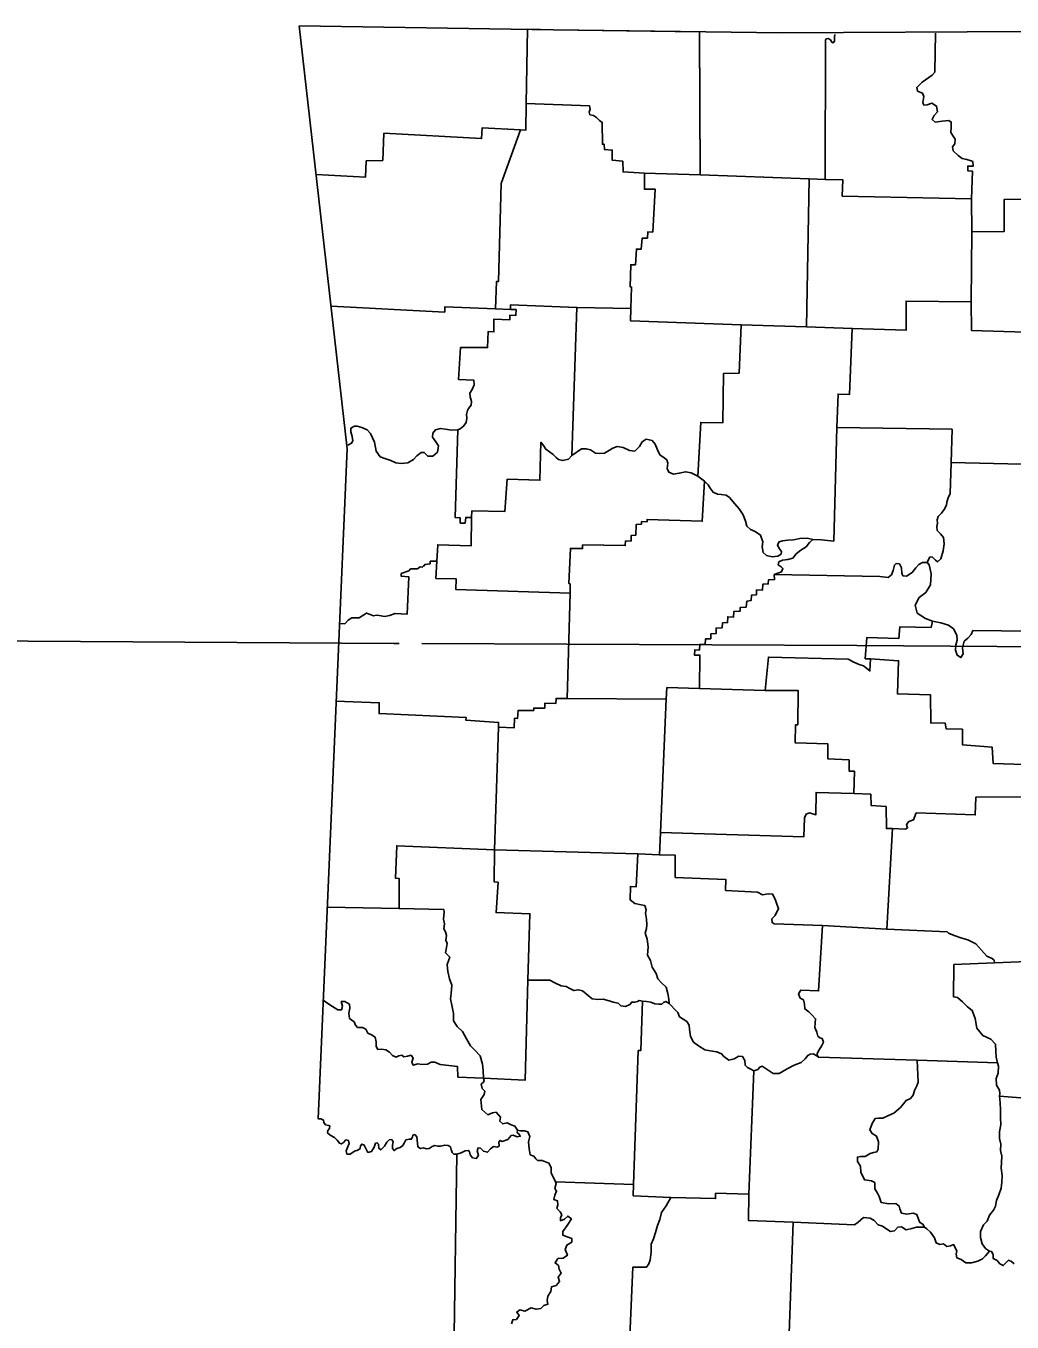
# Model space of a CAD drawing. Extents: x 77230 to 630905, y 790554 to 1662844.
# Drawn here: x 523844 to 534950, y 1496206 to 1510808 of the extents above; entities that cross this region are included whole.
import ezdxf

# ---------------------------------------------------------------- set-up
doc = ezdxf.new("R2010")
doc.units = 0
for name, color, linetype in [('Level 28', 7, 'Continuous'), ('Level 38', 7, 'Continuous'), ('Level 43', 7, 'Continuous')]:
    doc.layers.add(name, color=color, linetype=linetype)

msp = doc.modelspace()

# ---------------------------------------------------------------- linework, layer by layer
at = {"layer": 'Level 28'}
for points in [[(526923, 1510808), (527461, 1506043), (527135, 1498496), (527165, 1498495), (527195, 1498482), (527201, 1498454), (527217, 1498429), (527252, 1498422), (527268, 1498417), (527262, 1498386), (527245, 1498364), (527242, 1498338), (527272, 1498312), (527319, 1498287), (527351, 1498255), (527375, 1498222), (527398, 1498213), (527422, 1498230), (527447, 1498260), (527477, 1498253), (527484, 1498218), (527465, 1498174), (527451, 1498137), (527459, 1498099), (527496, 1498097), (527546, 1498132), (527581, 1498144), (527608, 1498160), (527612, 1498190), (527627, 1498211), (527654, 1498201), (527679, 1498148), (527695, 1498118), (527737, 1498129), (527767, 1498175), (527782, 1498220), (527801, 1498227), (527814, 1498211), (527817, 1498164), (527841, 1498145), (527881, 1498188), (527908, 1498233), (527934, 1498258), (527962, 1498263), (527980, 1498239), (527974, 1498199), (527971, 1498162), (527990, 1498138), (528022, 1498160), (528058, 1498173), (528089, 1498196), (528105, 1498223), (528123, 1498258), (528163, 1498267), (528184, 1498265), (528196, 1498288), (528203, 1498311), (528224, 1498318), (528247, 1498295), (528256, 1498221), (528258, 1498180), (528288, 1498160), (528318, 1498171), (528356, 1498158), (528385, 1498162), (528420, 1498186), (528449, 1498195), (528482, 1498188), (528515, 1498188), (528561, 1498200), (528598, 1498196), (528624, 1498180), (528633, 1498152), (528645, 1498115), (528665, 1498098), (528698, 1498098), (528664, 1495813)], [(526923, 1510808), (529784, 1510766), (532356, 1510730), (535138, 1510746)], [(529493, 1510770), (529477, 1509935), (529475, 1509635), (529416, 1509638), (528984, 1509662), (528976, 1509540), (527876, 1509599), (527863, 1509293), (527676, 1509289), (527668, 1509103), (527112, 1509135)], [(530812, 1509149), (531437, 1509130), (531432, 1510730)], [(531437, 1509130), (532667, 1509084), (532844, 1509080), (532850, 1510647), (532858, 1510662), (532878, 1510666), (532905, 1510651), (532920, 1510625), (532937, 1510619), (532952, 1510637), (532949, 1510667), (532951, 1510686), (532954, 1510712)], [(534089, 1510727), (534079, 1510288), (534051, 1510253), (533939, 1510176), (533877, 1510116), (533887, 1510074), (533942, 1510049), (533955, 1510015), (533946, 1509946), (533958, 1509917), (533996, 1509920), (534047, 1509938), (534100, 1509906), (534110, 1509842), (534074, 1509801), (534050, 1509753), (534086, 1509724), (534165, 1509736), (534237, 1509743), (534265, 1509726), (534263, 1509669), (534260, 1509607), (534286, 1509566), (534310, 1509533), (534306, 1509480), (534281, 1509446), (534288, 1509400), (534344, 1509348), (534390, 1509316), (534442, 1509302), (534490, 1509290), (534508, 1509280), (534513, 1509230), (534452, 1509229), (534452, 1509177), (534506, 1509171), (534495, 1508862)], [(534497, 1508487), (534861, 1508492), (534862, 1508854), (535242, 1508858), (535237, 1509166), (535181, 1509183), (535194, 1509352), (535373, 1509355), (535377, 1509712), (535376, 1510108), (535386, 1510108), (535397, 1510738)], [(529477, 1509935), (530190, 1509910), (530197, 1509871), (530187, 1509835), (530196, 1509807), (530236, 1509799), (530271, 1509778), (530303, 1509743), (530334, 1509721), (530336, 1509476), (530356, 1509475), (530360, 1509415), (530447, 1509410), (530448, 1509295), (530565, 1509284), (530570, 1509163), (530812, 1509149), (530809, 1508969), (530929, 1508970), (530903, 1508486), (530847, 1508488), (530844, 1508419), (530783, 1508417), (530775, 1508295), (530719, 1508295), (530709, 1508118), (530655, 1508117), (530648, 1507870), (530666, 1507866), (530655, 1507625), (530050, 1507635)], [(529416, 1509638), (529197, 1509033), (529165, 1507929), (529143, 1507929), (529134, 1507620), (528563, 1507644), (528561, 1507585), (527280, 1507650)], [(532667, 1509084), (532637, 1507420), (531899, 1507442), (530653, 1507486), (530655, 1507625)], [(534489, 1507701), (534497, 1508487), (534495, 1508862), (533038, 1508891), (533043, 1509075), (532844, 1509080)], [(533151, 1507401), (533756, 1507380), (533756, 1507709), (534489, 1507701), (534493, 1507378), (535103, 1507358), (535061, 1505872), (534266, 1505891)], [(529134, 1507620), (529302, 1507612), (529365, 1507612), (529362, 1507547), (529294, 1507549), (529293, 1507496), (529113, 1507503), (529114, 1507362), (529049, 1507364), (529043, 1507184), (528740, 1507187), (528717, 1506825), (528890, 1506817), (528893, 1506766), (528871, 1506713), (528842, 1506670), (528846, 1506630), (528862, 1506579), (528860, 1506535), (528829, 1506497), (528816, 1506475), (528806, 1506429), (528809, 1506389), (528804, 1506341), (528774, 1506298), (528734, 1506271), (528708, 1506258), (528638, 1506255), (528571, 1506264), (528513, 1506273), (528455, 1506257), (528425, 1506219), (528422, 1506174), (528460, 1506121), (528492, 1506076), (528481, 1506007), (528426, 1505961), (528370, 1505961), (528331, 1506003), (528294, 1506001), (528245, 1505965), (528210, 1505923), (528147, 1505887), (528072, 1505880), (528010, 1505887), (527953, 1505913), (527887, 1505935), (527834, 1505952), (527790, 1506016), (527770, 1506120), (527723, 1506215), (527686, 1506258), (527628, 1506283), (527576, 1506298), (527544, 1506300), (527505, 1506277), (527503, 1506237), (527519, 1506182), (527524, 1506135), (527512, 1506106), (527469, 1506086)], [(528708, 1506258), (528680, 1505269), (528734, 1505267), (528735, 1505207), (528790, 1505207), (528798, 1505272), (528864, 1505272), (528867, 1505345), (529239, 1505338), (529263, 1505702), (529632, 1505690), (529644, 1506119), (529674, 1506081), (529700, 1506040), (529741, 1506009), (529783, 1505980), (529814, 1505947), (529844, 1505923), (529892, 1505911), (529953, 1505928), (529993, 1505967), (530050, 1507635), (529300, 1507666), (529302, 1507612)], [(531899, 1507442), (531875, 1506895), (531701, 1506894), (531693, 1506337), (531444, 1506342), (531413, 1505737), (531335, 1505772), (531271, 1505786), (531203, 1505769), (531139, 1505760), (531085, 1505781), (531067, 1505823), (531074, 1505882), (531064, 1505920), (531031, 1505944), (530984, 1505977), (530956, 1506033), (530931, 1506097), (530896, 1506136), (530831, 1506152), (530784, 1506121), (530756, 1506072), (530700, 1506018), (530640, 1506025), (530571, 1506058), (530501, 1506069), (530454, 1506050), (530360, 1505997), (530302, 1505990), (530259, 1505997), (530203, 1506031), (530155, 1506044), (530100, 1506043), (529993, 1505967)], [(532637, 1507420), (533151, 1507401), (533118, 1506656), (532990, 1506660), (532977, 1506285), (532942, 1505004), (532806, 1505020), (532706, 1505024)], [(533995, 1504764), (534009, 1504798), (534023, 1504825), (534052, 1504826), (534087, 1504789), (534112, 1504772), (534148, 1504806), (534174, 1504896), (534187, 1504974), (534179, 1505044), (534143, 1505087), (534106, 1505124), (534104, 1505168), (534112, 1505208), (534107, 1505243), (534118, 1505282), (534154, 1505318), (534185, 1505359), (534213, 1505409), (534215, 1505444), (534231, 1505491), (534252, 1505539), (534266, 1505891), (534275, 1506264), (532977, 1506285)], [(531485, 1505680), (531461, 1505229), (530839, 1505249), (530840, 1505222), (530778, 1505225), (530776, 1505196), (530718, 1505193), (530714, 1505072), (530662, 1505069), (530660, 1505005), (530597, 1505007), (530593, 1504954), (530114, 1504962), (530113, 1504921), (529977, 1504922), (529958, 1504528), (529972, 1504524), (529973, 1504417), (528686, 1504459), (528691, 1504579), (528461, 1504585), (528470, 1504777), (528483, 1504964), (528860, 1504952), (528864, 1505272)], [(531485, 1505680), (531413, 1505737)], [(532706, 1505024), (532642, 1505036), (532562, 1505034), (532487, 1505020), (532425, 1505014), (532365, 1505009), (532326, 1504996), (532309, 1504964), (532327, 1504921), (532353, 1504889), (532350, 1504858), (532311, 1504834), (532248, 1504828), (532186, 1504841), (532149, 1504876), (532135, 1504940), (532145, 1504998), (532116, 1505073), (532056, 1505111), (532003, 1505135), (531962, 1505174), (531947, 1505228), (531922, 1505302), (531876, 1505367), (531827, 1505426), (531768, 1505495), (531731, 1505521), (531676, 1505530), (531632, 1505534), (531584, 1505556), (531551, 1505602), (531527, 1505638), (531485, 1505680)], [(532706, 1505024), (532669, 1504989), (532630, 1504941), (532571, 1504903), (532517, 1504862), (532480, 1504813), (532426, 1504799), (532364, 1504790), (532324, 1504771), (532317, 1504737), (532350, 1504715), (532369, 1504695), (532354, 1504660), (532270, 1504630)], [(528470, 1504777), (528398, 1504777), (528396, 1504748), (528338, 1504741), (528331, 1504726), (528320, 1504726), (528307, 1504709), (528283, 1504713), (528255, 1504693), (528177, 1504692), (528155, 1504671), (528072, 1504638), (528071, 1504608), (528155, 1504603), (528138, 1504183), (528001, 1504188), (527940, 1504165), (527887, 1504156), (527822, 1504167), (527791, 1504170), (527757, 1504161), (527721, 1504177), (527681, 1504194), (527648, 1504175), (527598, 1504139), (527550, 1504140), (527516, 1504140), (527473, 1504113), (527437, 1504074), (527384, 1504075)], [(532270, 1504630), (533463, 1504604), (533555, 1504594), (533592, 1504624), (533612, 1504674), (533626, 1504734), (533645, 1504754), (533681, 1504747), (533707, 1504703), (533709, 1504644), (533721, 1504614), (533763, 1504610), (533825, 1504652), (533866, 1504703), (533901, 1504740), (533941, 1504762), (533995, 1504764)], [(533995, 1504764), (534018, 1504738), (534041, 1504635), (534030, 1504512), (533979, 1504426), (533904, 1504368), (533859, 1504283), (533881, 1504193), (533974, 1504132), (534053, 1504102), (534150, 1504084), (534234, 1504059), (534291, 1504015), (534328, 1503943), (534332, 1503890), (534317, 1503835), (534314, 1503776), (534333, 1503718), (534375, 1503693), (534400, 1503736), (534394, 1503803), (534411, 1503876), (534453, 1503912), (534491, 1503951), (534510, 1503996), (535155, 1503991)], [(529973, 1504417), (529941, 1503232), (531053, 1503223), (531064, 1503355), (531429, 1503345), (531435, 1503720), (531374, 1503718), (531377, 1503779), (531429, 1503777), (531433, 1503840), (531493, 1503840), (531496, 1503902), (531557, 1503904), (531557, 1503959), (531617, 1503963), (531617, 1504024), (531686, 1504029), (531690, 1504083), (531746, 1504087), (531748, 1504153), (531814, 1504149), (531816, 1504211), (531887, 1504214), (531887, 1504255), (531956, 1504261), (531964, 1504328), (532012, 1504334), (532014, 1504395), (532071, 1504401), (532073, 1504454), (532141, 1504453), (532142, 1504518), (532204, 1504522), (532206, 1504567), (532276, 1504571), (532270, 1504630)], [(531429, 1503345), (532170, 1503322), (532206, 1503698), (533105, 1503674), (533170, 1503639), (533228, 1503616), (533277, 1503599), (533350, 1503542), (533355, 1503678), (533296, 1503680), (533313, 1503917), (533675, 1503907), (533687, 1504039), (534041, 1504033), (534053, 1504102)], [(533355, 1503678), (533673, 1503657), (533659, 1503283), (534031, 1503273), (534034, 1502957), (534198, 1502953), (534208, 1502890), (534391, 1502885), (534393, 1502708), (534728, 1502682), (534739, 1502499), (535086, 1502487), (535085, 1502124), (535222, 1502116), (535855, 1502098)], [(532170, 1503322), (532543, 1503320), (532536, 1502935), (532512, 1502935), (532507, 1502732), (532876, 1502720), (532877, 1502551), (533114, 1502539), (533114, 1502413), (533174, 1502411), (533169, 1502160), (533358, 1502155), (533362, 1502027), (533532, 1502014), (533535, 1501765), (533602, 1501768)], [(529941, 1503232), (529814, 1503233), (529811, 1503174), (529690, 1503179), (529688, 1503123), (529563, 1503123), (529563, 1503097), (529387, 1503097), (529382, 1503007), (529348, 1503011), (529341, 1502900), (529165, 1502909), (529168, 1502962), (528799, 1502986), (528801, 1503018), (527822, 1503062), (527823, 1503183), (527335, 1503203)], [(531053, 1503223), (530990, 1501721), (532605, 1501671), (532614, 1501888), (532630, 1501928), (532668, 1501942), (532742, 1501921), (532744, 1502173), (533169, 1502160)], [(529165, 1502909), (529123, 1501527)], [(535126, 1500270), (534753, 1500253), (534747, 1500283), (534725, 1500304), (534665, 1500330), (534608, 1500396), (534541, 1500467), (534452, 1500511), (534385, 1500531), (534297, 1500561), (534236, 1500587), (534219, 1500604), (533539, 1500631), (533602, 1501768), (533752, 1501759), (533773, 1501774), (533762, 1501812), (533788, 1501846), (533841, 1501863), (533872, 1501943), (534535, 1501919), (534542, 1502119), (535085, 1502124)], [(530990, 1501721), (530979, 1501469), (531156, 1501467), (531157, 1501216), (531726, 1501194), (531724, 1501070), (532084, 1501049), (532139, 1501018), (532202, 1501029), (532254, 1501028), (532284, 1500971), (532300, 1500916), (532321, 1500864), (532282, 1500786), (532246, 1500748), (532247, 1500706), (532272, 1500692), (532815, 1500675), (533539, 1500631)], [(529497, 1500057), (529520, 1500806), (529140, 1500819), (529161, 1501162), (529116, 1501166), (529123, 1501527), (528020, 1501573), (528008, 1501207), (528047, 1501205), (528046, 1500864)], [(529123, 1501527), (530734, 1501483)], [(530979, 1501469), (530734, 1501483), (530718, 1501111), (530652, 1501115), (530649, 1500963), (530703, 1500922), (530772, 1500908), (530813, 1500899), (530830, 1500852), (530821, 1500812), (530834, 1500745), (530837, 1500680), (530834, 1500641), (530820, 1500586), (530840, 1500520), (530851, 1500434), (530845, 1500340), (530879, 1500279), (530898, 1500206), (530942, 1500134), (530961, 1500074), (531001, 1500029), (531054, 1499978), (531074, 1499907), (531084, 1499844), (531087, 1499797)], [(527237, 1500879), (528046, 1500864), (528551, 1500854), (528554, 1500825), (528550, 1500787), (528548, 1500745), (528560, 1500694), (528552, 1500637), (528568, 1500601), (528582, 1500560), (528575, 1500508), (528590, 1500470), (528582, 1500425), (528569, 1500367), (528593, 1500343), (528618, 1500317), (528608, 1500288), (528587, 1500233), (528596, 1500155), (528615, 1500073), (528640, 1500000), (528635, 1499908), (528624, 1499846), (528645, 1499758), (528660, 1499683), (528661, 1499601), (528699, 1499536), (528760, 1499479), (528806, 1499396), (528850, 1499319), (528901, 1499271), (528959, 1499206), (528988, 1499111), (528995, 1499042), (528996, 1498954)], [(532815, 1500675), (532771, 1499937), (532571, 1499946), (532546, 1499903), (532565, 1499857), (532602, 1499836), (532612, 1499786), (532618, 1499735), (532661, 1499700), (532697, 1499666), (532738, 1499624), (532734, 1499576), (532728, 1499526), (532752, 1499473), (532762, 1499428), (532785, 1499410), (532810, 1499401), (532825, 1499358), (532808, 1499322), (532776, 1499272), (532757, 1499233), (532757, 1499212), (532769, 1499189)], [(534753, 1500253), (534295, 1500234), (534290, 1499872), (534336, 1499864), (534391, 1499813), (534448, 1499759), (534500, 1499718), (534536, 1499627), (534554, 1499519), (534622, 1499433), (534713, 1499394), (534764, 1499338), (534767, 1499259), (534773, 1499192), (534787, 1499126)], [(528996, 1498954), (529467, 1498933), (529497, 1500057), (529746, 1500059), (529801, 1500029), (529872, 1499996), (529930, 1499988), (529970, 1499964), (530016, 1499940), (530067, 1499950), (530114, 1499938), (530175, 1499886), (530222, 1499849), (530284, 1499842), (530344, 1499843), (530412, 1499824), (530459, 1499812), (530514, 1499800), (530544, 1499770), (530598, 1499761), (530647, 1499785), (530667, 1499811), (530703, 1499811), (530730, 1499816), (530750, 1499830), (530788, 1499823)], [(527192, 1499833), (527244, 1499796), (527297, 1499760), (527357, 1499724), (527400, 1499725), (527408, 1499767), (527395, 1499816), (527434, 1499819), (527488, 1499787), (527493, 1499743), (527481, 1499688), (527490, 1499627), (527540, 1499587), (527555, 1499553), (527579, 1499526), (527634, 1499526), (527671, 1499505), (527695, 1499460), (527736, 1499441), (527776, 1499416), (527789, 1499364), (527787, 1499309), (527809, 1499276), (527849, 1499279), (527896, 1499272), (527938, 1499246), (527974, 1499209), (528012, 1499191), (528044, 1499205), (528076, 1499212), (528099, 1499193), (528143, 1499201), (528181, 1499212), (528204, 1499180), (528190, 1499136), (528207, 1499099), (528258, 1499115), (528308, 1499109), (528366, 1499110), (528407, 1499133), (528449, 1499135), (528508, 1499109), (528705, 1499084), (528709, 1498967), (528996, 1498954)], [(531109, 1497611), (530684, 1497630), (530687, 1497756), (530741, 1499265), (530771, 1499267), (530788, 1499823), (530833, 1499819), (530883, 1499810), (530926, 1499792), (530973, 1499788), (531006, 1499789), (531025, 1499806), (531051, 1499819), (531087, 1499797)], [(531087, 1499797), (531116, 1499769), (531145, 1499737), (531185, 1499694), (531204, 1499645), (531247, 1499619), (531286, 1499591), (531312, 1499552), (531318, 1499501), (531329, 1499425), (531363, 1499360), (531420, 1499318), (531491, 1499273), (531552, 1499263), (531624, 1499251), (531678, 1499227), (531705, 1499199), (531760, 1499158), (531820, 1499173), (531872, 1499202), (531913, 1499198), (531941, 1499154), (531944, 1499100), (531971, 1499076), (531999, 1499061), (532041, 1499036)], [(532769, 1499189), (532752, 1499207), (532709, 1499227), (532676, 1499224), (532649, 1499210), (532620, 1499172), (532577, 1499129), (532498, 1499101), (532418, 1499061), (532328, 1499005), (532261, 1499007), (532193, 1499051), (532137, 1499088), (532108, 1499077), (532088, 1499050), (532041, 1499036), (531985, 1497647), (531982, 1497350), (532485, 1497330), (533175, 1497301), (533218, 1497330), (533277, 1497384), (533352, 1497377), (533399, 1497351), (533444, 1497303), (533491, 1497287), (533530, 1497260), (533582, 1497227), (533627, 1497235), (533663, 1497274), (533704, 1497279), (533757, 1497247), (533823, 1497262), (533874, 1497276), (533963, 1497276)], [(532769, 1499189), (533881, 1499155), (534787, 1499126)], [(533881, 1499155), (533891, 1498908), (533878, 1498867), (533850, 1498816), (533837, 1498764), (533805, 1498725), (533756, 1498702), (533694, 1498624), (533620, 1498558), (533560, 1498533), (533494, 1498502), (533447, 1498505), (533407, 1498498), (533374, 1498442), (533349, 1498372), (533375, 1498329), (533422, 1498301), (533446, 1498236), (533443, 1498156), (533429, 1498126), (533390, 1498118), (533354, 1498105), (533297, 1498070), (533245, 1498071), (533208, 1498065), (533208, 1498017), (533243, 1497962), (533246, 1497895), (533289, 1497807), (533369, 1497798), (533405, 1497778), (533406, 1497708), (533434, 1497657), (533452, 1497621), (533476, 1497554), (533563, 1497537), (533640, 1497542), (533680, 1497513), (533685, 1497481), (533704, 1497435), (533765, 1497422), (533837, 1497433), (533876, 1497419), (533898, 1497366), (533912, 1497327), (533945, 1497309), (533963, 1497276)], [(534787, 1499126), (534799, 1499088), (534794, 1499009), (534771, 1498950), (534776, 1498876), (534810, 1498817), (534811, 1498776), (534810, 1498752)], [(528996, 1498954), (529004, 1498929), (528997, 1498909), (528972, 1498888), (528984, 1498836), (529011, 1498808), (529005, 1498770), (528969, 1498713), (528980, 1498601), (529047, 1498542), (529100, 1498564), (529140, 1498570), (529189, 1498514), (529181, 1498468), (529214, 1498438), (529263, 1498452), (529310, 1498427), (529351, 1498413), (529381, 1498368)], [(534810, 1498752), (534815, 1498678), (534822, 1498595), (534821, 1498507), (534825, 1498433), (534808, 1498350), (534808, 1498273), (534823, 1498209), (534821, 1498138), (534837, 1498074), (534832, 1498005), (534828, 1497939), (534839, 1497856), (534837, 1497783), (534826, 1497714), (534801, 1497640), (534774, 1497577), (534763, 1497512), (534741, 1497467), (534698, 1497411), (534669, 1497342), (534629, 1497303), (534593, 1497226), (534594, 1497158), (534613, 1497086), (534652, 1497036), (534698, 1497006)], [(534810, 1498752), (535050, 1498733), (536062, 1498735)], [(528698, 1498098), (528747, 1498114), (528791, 1498136), (528824, 1498140), (528838, 1498128), (528849, 1498089), (528874, 1498057), (528916, 1498050), (528940, 1498082), (528927, 1498135), (528936, 1498168), (528965, 1498164), (528997, 1498130), (529044, 1498119), (529075, 1498158), (529109, 1498183), (529156, 1498175), (529174, 1498190), (529171, 1498232), (529184, 1498252), (529208, 1498242), (529270, 1498264), (529309, 1498308), (529333, 1498311), (529375, 1498292), (529411, 1498299), (529397, 1498326), (529377, 1498339), (529381, 1498368)], [(529381, 1498368), (529414, 1498361), (529460, 1498359), (529497, 1498348), (529521, 1498296), (529505, 1498235), (529511, 1498159), (529524, 1498091), (529565, 1498074), (529585, 1498046), (529604, 1498027), (529658, 1498028), (529696, 1498010), (529735, 1497997), (529760, 1497949), (529760, 1497885), (529786, 1497834), (529809, 1497787)], [(530687, 1497756), (529809, 1497787), (529816, 1497766), (529802, 1497711), (529820, 1497680), (529802, 1497637), (529788, 1497588), (529832, 1497572), (529835, 1497528), (529825, 1497485), (529860, 1497450), (529878, 1497416), (529865, 1497380), (529865, 1497348), (529911, 1497364), (529947, 1497401), (529987, 1497368), (529940, 1497296), (529892, 1497226), (529890, 1497187), (529938, 1497167), (529992, 1497149), (529991, 1497108), (529935, 1497073), (529917, 1497025), (529943, 1496960), (529894, 1496927), (529836, 1496921), (529804, 1496873), (529842, 1496844), (529849, 1496801), (529874, 1496757), (529837, 1496711), (529855, 1496663), (529814, 1496618), (529763, 1496602), (529754, 1496549), (529722, 1496499), (529715, 1496449), (529723, 1496407), (529676, 1496393), (529642, 1496359), (529591, 1496353), (529533, 1496365), (529463, 1496329), (529405, 1496345), (529371, 1496318), (529398, 1496281), (529369, 1496236), (529327, 1496232), (529314, 1496187)], [(531985, 1497647), (531612, 1497658), (531611, 1497597), (531109, 1497611), (531053, 1497517), (531003, 1497439), (530984, 1497361), (530956, 1497296), (530934, 1497214), (530911, 1497144), (530886, 1497083), (530885, 1496995), (530875, 1496909), (530859, 1496864), (530832, 1496826), (530681, 1496826), (530635, 1495789)], [(532485, 1497330), (532429, 1495766)], [(533963, 1497276), (533992, 1497256), (534033, 1497219), (534076, 1497157), (534095, 1497099), (534136, 1497082), (534180, 1497086), (534216, 1497058), (534258, 1497066), (534292, 1497079), (534329, 1497009), (534322, 1496972), (534328, 1496931), (534378, 1496912), (534429, 1496872), (534493, 1496872), (534565, 1496892), (534618, 1496918), (534650, 1496951), (534698, 1497006)], [(534698, 1497006), (534719, 1497001), (534738, 1496966), (534738, 1496922), (534782, 1496899), (534811, 1496864), (534851, 1496842), (534875, 1496870), (534909, 1496902), (534943, 1496888), (534975, 1496862)]]:
    msp.add_lwpolyline(points, dxfattribs=at)
at = {"layer": 'Level 38'}
for points in [[(529477, 1509935), (529493, 1510770)], [(529493, 1510770), (529784, 1510766), (531432, 1510743)], [(531432, 1510743), (531437, 1509130), (530812, 1509149)], [(530812, 1509149), (530570, 1509163), (530565, 1509284), (530448, 1509295), (530447, 1509410), (530360, 1509415), (530356, 1509475), (530336, 1509476), (530334, 1509721), (530303, 1509743), (530271, 1509778), (530236, 1509799), (530196, 1509807), (530187, 1509835), (530197, 1509871), (530190, 1509910), (529477, 1509935)]]:
    msp.add_lwpolyline(points, dxfattribs=at)
at = {"layer": 'Level 43'}
for points in [[(528047, 1503851), (527988, 1503851), (522691, 1503884), (517468, 1503917)], [(542563, 1503726), (538469, 1503791), (533203, 1503827), (528303, 1503850)]]:
    msp.add_lwpolyline(points, dxfattribs=at)

doc.saveas('drawing.dxf')
